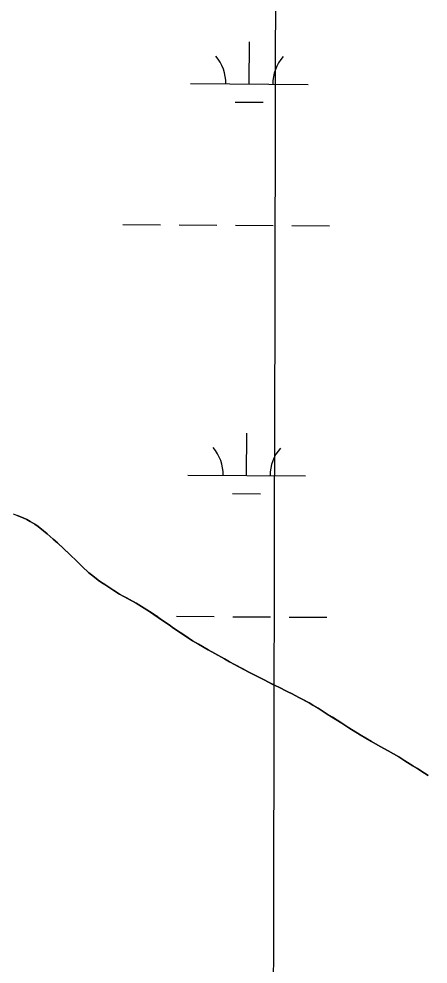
# Model space of a CAD drawing. Extents: x 3172231 to 3210228, y 940198 to 965780.
# Drawn here: x 3202365 to 3202713, y 949583 to 950386 of the extents above; entities that cross this region are included whole.
import ezdxf

# ---------------------------------------------------------------- set-up
doc = ezdxf.new("R2010")
doc.units = 0
for name, color, linetype in [('V-GRID-MAJR', 7, 'Continuous'), ('V-SITE-VEGE', 7, 'Continuous'), ('V-TOPO-SHOR', 7, 'Continuous'), ('V-WETL-SWMP', 7, 'Continuous')]:
    doc.layers.add(name, color=color, linetype=linetype)

msp = doc.modelspace()

# ---------------------------------------------------------------- linework, layer by layer
at = {"layer": 'V-GRID-MAJR'}
msp.add_spline([(3202573.298, 945665.343), (3202586.522, 951726.618), (3202599.75, 957789.841), (3202612.979, 963853.114), (3202612.983, 963855.01)], degree=3, dxfattribs=at)
at = {"layer": 'V-SITE-VEGE'}
for p, q in [((3202360.262, 949965.676), (3202368.687, 949962.256)), ((3202368.687, 949962.256), (3202371.72, 949960.888)), ((3202371.72, 949960.888), (3202374.585, 949959.354)), ((3202374.585, 949959.354), (3202378.626, 949956.968)), ((3202378.626, 949956.968), (3202381.487, 949954.928)), ((3202381.487, 949954.928), (3202389.224, 949948.807)), ((3202389.224, 949948.807), (3202394.099, 949944.221)), ((3202394.099, 949944.221), (3202397.797, 949940.995)), ((3202397.797, 949940.995), (3202408.22, 949931.485)), ((3202408.22, 949931.485), (3202414.777, 949925.201)), ((3202414.777, 949925.201), (3202418.808, 949921.128)), ((3202418.808, 949921.128), (3202424.692, 949915.692)), ((3202424.692, 949915.692), (3202427.887, 949912.975)), ((3202427.887, 949912.975), (3202432.431, 949909.403)), ((3202432.431, 949909.403), (3202435.288, 949907.363)), ((3202435.288, 949907.363), (3202438.151, 949905.659)), ((3202438.151, 949905.659), (3202450.775, 949897.49)), ((3202450.775, 949897.49), (3202464.925, 949889.816)), ((3202464.925, 949889.816), (3202476.205, 949882.834)), ((3202476.205, 949882.834), (3202487.141, 949875.179)), ((3202487.141, 949875.179), (3202492.865, 949871.433)), ((3202492.865, 949871.433), (3202496.734, 949868.543)), ((3202496.734, 949868.543), (3202512.725, 949857.82)), ((3202512.725, 949857.82), (3202531.755, 949847.084)), ((3202531.755, 949847.084), (3202540.008, 949842.65)), ((3202540.008, 949842.65), (3202548.596, 949837.709)), ((3202548.596, 949837.709), (3202560.724, 949831.229)), ((3202560.724, 949831.229), (3202573.694, 949824.577)), ((3202573.694, 949824.577), (3202586.328, 949818.433)), ((3202586.328, 949818.433), (3202597.617, 949812.801)), ((3202597.617, 949812.801), (3202603.173, 949809.733)), ((3202603.173, 949809.733), (3202611.932, 949805.127)), ((3202611.932, 949805.127), (3202619.678, 949800.527)), ((3202619.678, 949800.527), (3202627.421, 949795.592)), ((3202627.421, 949795.592), (3202639.879, 949787.928)), ((3202639.879, 949787.928), (3202645.771, 949784.012)), ((3202645.771, 949784.012), (3202655.37, 949778.05)), ((3202655.37, 949778.05), (3202665.133, 949772.261)), ((3202665.133, 949772.261), (3202672.375, 949768.171)), ((3202672.375, 949768.171), (3202679.281, 949764.421)), ((3202679.281, 949764.421), (3202688.374, 949759.137)), ((3202688.374, 949759.137), (3202693.422, 949755.733)), ((3202693.422, 949755.733), (3202704.199, 949749.262)), ((3202704.199, 949749.262), (3202713.29, 949743.472))]:
    msp.add_line(p, q, dxfattribs=at)
at = {"layer": 'V-TOPO-SHOR'}
msp.add_lwpolyline([(3202363.633, 949964.308), (3202368.687, 949962.254), (3202371.72, 949960.888), (3202374.585, 949959.354), (3202378.626, 949956.968), (3202381.487, 949954.928), (3202386.027, 949951.356), (3202389.224, 949948.807), (3202394.099, 949944.221), (3202397.797, 949940.995), (3202403.849, 949935.39), (3202408.22, 949931.485), (3202414.775, 949925.201), (3202418.808, 949921.128), (3202424.692, 949915.692), (3202427.887, 949912.975), (3202432.429, 949909.403), (3202435.288, 949907.363), (3202438.151, 949905.659), (3202442.528, 949902.765), (3202445.727, 949900.724), (3202450.775, 949897.49), (3202453.806, 949895.784), (3202456.671, 949894.25), (3202464.925, 949889.816), (3202469.301, 949887.092), (3202476.205, 949882.834), (3202480.915, 949879.6), (3202487.141, 949875.179), (3202492.865, 949871.433), (3202496.734, 949868.543), (3202502.288, 949864.8), (3202506.161, 949862.246), (3202512.725, 949857.82), (3202517.945, 949854.922), (3202526.029, 949850.322), (3202531.755, 949847.084), (3202540.008, 949842.65), (3202544.385, 949840.095), (3202548.596, 949837.709), (3202555.669, 949833.957), (3202560.724, 949831.229), (3202568.639, 949827.137), (3202573.694, 949824.577), (3202581.274, 949820.823), (3202586.328, 949818.433), (3202593.404, 949814.849), (3202597.617, 949812.801), (3202603.173, 949809.733), (3202606.712, 949807.857), (3202611.932, 949805.127), (3202615.299, 949803.083), (3202619.678, 949800.527), (3202627.421, 949795.592), (3202631.8, 949792.866), (3202639.879, 949787.928), (3202645.771, 949784.012), (3202655.368, 949778.052), (3202665.133, 949772.261), (3202672.375, 949768.171), (3202679.281, 949764.421), (3202688.374, 949759.137), (3202693.422, 949755.733), (3202700.158, 949751.646), (3202704.199, 949749.262), (3202707.06, 949747.39), (3202710.259, 949745.346), (3202713.29, 949743.472)], dxfattribs=at)
at = {"layer": 'V-WETL-SWMP'}
for p, q in [((3202561.119, 950331.034), (3202561.364, 950367.033)), ((3202511.12, 950331.374), (3202611.118, 950330.693)), ((3202549.014, 950315.685), (3202573.013, 950315.521)), ((3202453.46, 950211.693), (3202485.459, 950211.475)), ((3202501.459, 950211.366), (3202533.458, 950211.148)), ((3202549.458, 950211.039), (3202581.457, 950210.821)), ((3202597.457, 950210.712), (3202629.456, 950210.495)), ((3202558.854, 949998.366), (3202559.099, 950034.365)), ((3202508.855, 949998.707), (3202608.853, 949998.026)), ((3202546.75, 949983.017), (3202570.749, 949982.854)), ((3202368.688, 949962.254), (3202363.632, 949964.307)), ((3202371.721, 949960.888), (3202368.688, 949962.254)), ((3202374.585, 949959.353), (3202371.721, 949960.888)), ((3202378.626, 949956.968), (3202374.585, 949959.353)), ((3202381.487, 949954.927), (3202378.626, 949956.968)), ((3202386.028, 949951.357), (3202381.487, 949954.927)), ((3202389.224, 949948.807), (3202386.028, 949951.357)), ((3202394.099, 949944.222), (3202389.224, 949948.807)), ((3202397.798, 949940.995), (3202394.099, 949944.222)), ((3202403.849, 949935.39), (3202397.798, 949940.995)), ((3202408.22, 949931.484), (3202403.849, 949935.39)), ((3202414.775, 949925.201), (3202408.22, 949931.484)), ((3202418.808, 949921.127), (3202414.775, 949925.201)), ((3202424.691, 949915.693), (3202418.808, 949921.127)), ((3202427.886, 949912.974), (3202424.691, 949915.693)), ((3202432.428, 949909.404), (3202427.886, 949912.974)), ((3202435.289, 949907.363), (3202432.428, 949909.404)), ((3202438.151, 949905.66), (3202435.289, 949907.363)), ((3202442.527, 949902.766), (3202438.151, 949905.66)), ((3202445.726, 949900.723), (3202442.527, 949902.766)), ((3202450.776, 949897.489), (3202445.726, 949900.723)), ((3202453.807, 949895.784), (3202450.776, 949897.489)), ((3202456.671, 949894.25), (3202453.807, 949895.784)), ((3202464.924, 949889.816), (3202456.671, 949894.25)), ((3202469.301, 949887.092), (3202464.924, 949889.816)), ((3202476.204, 949882.834), (3202469.301, 949887.092)), ((3202480.916, 949879.601), (3202476.204, 949882.834)), ((3202487.142, 949875.178), (3202480.916, 949879.601)), ((3202482.022, 949878.815), (3202483.195, 949878.807)), ((3202492.866, 949871.434), (3202487.142, 949875.178)), ((3202499.194, 949878.699), (3202531.194, 949878.481)), ((3202547.193, 949878.372), (3202579.192, 949878.154)), ((3202595.192, 949878.045), (3202627.191, 949877.827)), ((3202496.735, 949868.543), (3202492.866, 949871.434)), ((3202502.289, 949864.799), (3202496.735, 949868.543)), ((3202506.161, 949862.246), (3202502.289, 949864.799)), ((3202512.725, 949857.821), (3202506.161, 949862.246)), ((3202517.946, 949854.923), (3202512.725, 949857.821)), ((3202526.029, 949850.322), (3202517.946, 949854.923)), ((3202531.755, 949847.084), (3202526.029, 949850.322)), ((3202540.008, 949842.651), (3202531.755, 949847.084)), ((3202544.386, 949840.095), (3202540.008, 949842.651)), ((3202548.596, 949837.709), (3202544.386, 949840.095)), ((3202555.67, 949833.957), (3202548.596, 949837.709)), ((3202560.723, 949831.229), (3202555.67, 949833.957)), ((3202568.64, 949827.136), (3202560.723, 949831.229)), ((3202573.693, 949824.576), (3202568.64, 949827.136)), ((3202581.274, 949820.822), (3202573.693, 949824.576)), ((3202586.329, 949818.432), (3202581.274, 949820.822)), ((3202593.404, 949814.849), (3202586.329, 949818.432)), ((3202597.616, 949812.801), (3202593.404, 949814.849)), ((3202603.173, 949809.733), (3202597.616, 949812.801)), ((3202606.711, 949807.857), (3202603.173, 949809.733)), ((3202611.932, 949805.128), (3202606.711, 949807.857)), ((3202615.3, 949803.084), (3202611.932, 949805.128)), ((3202619.678, 949800.528), (3202615.3, 949803.084)), ((3202627.421, 949795.591), (3202619.678, 949800.528)), ((3202631.799, 949792.866), (3202627.421, 949795.591)), ((3202639.88, 949787.927), (3202631.799, 949792.866)), ((3202645.771, 949784.013), (3202639.88, 949787.927)), ((3202655.368, 949778.053), (3202645.771, 949784.013)), ((3202665.134, 949772.261), (3202655.368, 949778.053)), ((3202672.375, 949768.17), (3202665.134, 949772.261)), ((3202679.28, 949764.42), (3202672.375, 949768.17)), ((3202688.373, 949759.138), (3202679.28, 949764.42)), ((3202693.423, 949755.734), (3202688.373, 949759.138)), ((3202700.158, 949751.646), (3202693.423, 949755.734)), ((3202704.199, 949749.261), (3202700.158, 949751.646)), ((3202707.06, 949747.389), (3202704.199, 949749.261)), ((3202710.259, 949745.346), (3202707.06, 949747.389)), ((3202713.289, 949743.473), (3202710.259, 949745.346))]:
    msp.add_line(p, q, dxfattribs=at)
for centre, start, end in [((3202505.88, 950331.884), 358.838165, 40.381824), ((3202616.364, 950331.132), 138.838162, 180.381821), ((3202503.616, 949999.217), 358.838165, 40.381824), ((3202614.099, 949998.465), 138.838162, 180.381821)]:
    msp.add_arc(centre, 35.246, start, end, dxfattribs=at)

doc.saveas('drawing.dxf')
